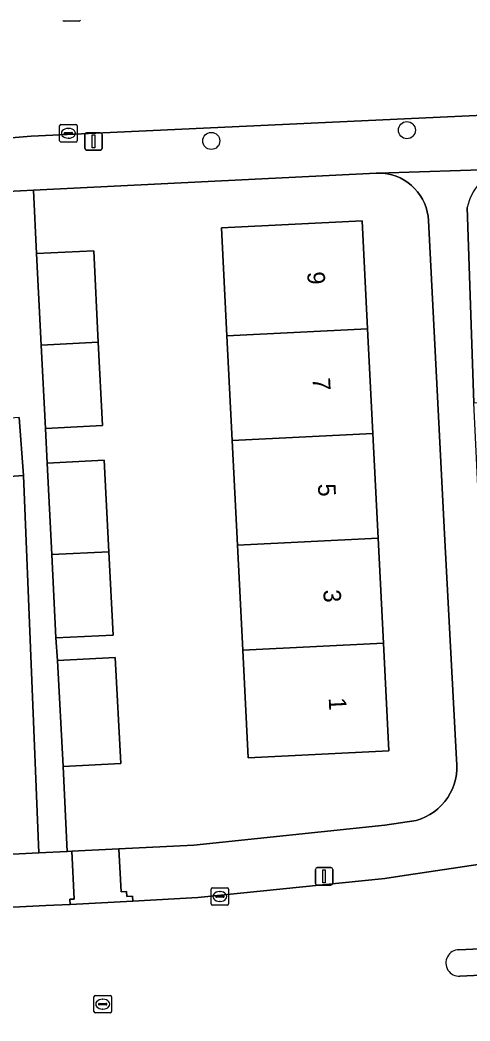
# Model space of a CAD drawing. Extents: x 161084 to 161928, y 385354 to 386522.
# Drawn here: x 161585.8 to 161611.5, y 385753.3 to 385810.5 of the extents above; entities that cross this region are included whole.
import ezdxf

# ---------------------------------------------------------------- set-up
doc = ezdxf.new("R2010")
doc.units = 0
for name, color, linetype in [('IMGEO_Berm_groen', 7, 'Continuous'), ('IMGEO_Boom', 7, 'Continuous'), ('IMGEO_Erf', 7, 'Continuous'), ('IMGEO_Kolk', 7, 'Continuous'), ('IMGEO_Lichtmast', 7, 'Continuous'), ('IMGEO_Pand', 7, 'Continuous'), ('IMGEO_Pand_nummerreeks', 7, 'Continuous'), ('IMGEO_Rijbaan_lokaal_gesloten', 7, 'Continuous'), ('IMGEO_Rijbaan_lokaal_open', 7, 'Continuous'), ('IMGEO_Rioolput', 7, 'Continuous'), ('IMGEO_Verkeerseiland_open', 7, 'Continuous'), ('IMGEO_Voetpad_open', 7, 'Continuous')]:
    doc.layers.add(name, color=color, linetype=linetype)

msp = doc.modelspace()

# ---------------------------------------------------------------- linework, layer by layer
at = {"layer": 'IMGEO_Berm_groen'}
msp.add_lwpolyline([(161611.32, 385799.81), (161611.687, 385788.641), (161619.54, 385788.745), (161619.1, 385799.076)], dxfattribs=at)
msp.add_arc((161614.206, 385799.217), 2.946, 108.3146, 168.3925, dxfattribs=at)
at = {"layer": 'IMGEO_Boom'}
for centre in [(161607.869, 385804.239), (161596.686, 385803.623)]:
    msp.add_circle(centre, 0.489, dxfattribs=at)
at = {"layer": 'IMGEO_Erf'}
for points in [[(161610.725, 385767.946), (161610.701, 385768.229), (161610.698, 385768.248), (161610.026, 385781.153), (161609.107, 385799.067), (161609.083, 385799.322), (161609.035, 385799.573), (161608.966, 385799.819), (161608.875, 385800.059), (161608.763, 385800.289), (161608.631, 385800.508), (161608.479, 385800.714), (161608.31, 385800.906), (161608.125, 385801.082), (161607.924, 385801.241), (161607.71, 385801.382), (161607.485, 385801.502), (161607.249, 385801.602), (161607.006, 385801.681), (161606.756, 385801.737), (161606.503, 385801.771), (161606.247, 385801.783), (161606.104, 385801.779), (161586.527, 385800.803), (161586.697, 385797.175), (161589.964, 385797.34), (161590.227, 385792.106), (161590.467, 385787.341), (161587.2, 385787.177), (161587.3, 385785.191), (161590.567, 385785.356), (161590.83, 385780.122), (161591.07, 385775.357), (161587.803, 385775.193), (161587.892, 385773.895), (161591.184, 385774.073), (161591.513, 385768.01), (161588.222, 385767.831), (161588.446, 385762.979), (161588.705, 385762.992), (161591.406, 385763.129), (161595.688, 385763.331), (161606.616, 385764.485), (161608.407, 385764.757), (161608.677, 385764.845), (161608.937, 385764.957), (161609.187, 385765.092), (161609.423, 385765.248), (161609.645, 385765.425), (161609.85, 385765.621), (161610.036, 385765.835), (161610.203, 385766.064), (161610.348, 385766.308), (161610.472, 385766.563), (161610.572, 385766.828), (161610.647, 385767.102), (161610.699, 385767.381), (161610.725, 385767.663)], [(161598.793, 385768.329), (161598.482, 385774.498), (161598.181, 385780.491), (161597.879, 385786.483), (161597.578, 385792.475), (161597.267, 385798.645), (161605.308, 385799.049), (161605.619, 385792.879), (161605.92, 385786.887), (161606.222, 385780.895), (161606.524, 385774.902), (161606.834, 385768.734)]]:
    msp.add_lwpolyline(points, close=True, dxfattribs=at)
msp.add_lwpolyline([(161533.843, 385760.213), (161586.836, 385762.898), (161585.945, 385784.489), (161580.853, 385784.124)], dxfattribs=at)
at = {"layer": 'IMGEO_Kolk'}
for p, q in [((161589.126, 385810.465), (161588.274, 385810.465)), ((161588.015, 385803.634), (161588.015, 385804.486)), ((161588.09, 385804.56), (161588.942, 385804.56)), ((161588.503, 385804.34), (161588.528, 385804.34)), ((161589.016, 385804.486), (161589.016, 385803.634)), ((161588.274, 385804.054), (161588.274, 385804.066)), ((161588.712, 385804.017), (161588.314, 385804.017)), ((161588.317, 385804.103), (161588.715, 385804.103)), ((161588.526, 385803.78), (161588.501, 385803.78)), ((161588.758, 385804.066), (161588.758, 385804.054)), ((161588.942, 385803.56), (161588.09, 385803.56)), ((161596.676, 385759.975), (161596.676, 385760.827)), ((161596.751, 385760.901), (161597.603, 385760.901)), ((161597.677, 385760.827), (161597.677, 385759.975)), ((161596.935, 385760.395), (161596.935, 385760.407)), ((161597.373, 385760.358), (161596.975, 385760.358)), ((161596.978, 385760.444), (161597.376, 385760.444)), ((161597.164, 385760.681), (161597.189, 385760.681)), ((161597.419, 385760.407), (161597.419, 385760.395)), ((161597.603, 385759.901), (161596.751, 385759.901)), ((161597.187, 385760.121), (161597.162, 385760.121))]:
    msp.add_line(p, q, dxfattribs=at)
for points in [[(161589.126, 385810.465), (161588.274, 385810.465)], [(161588.015, 385803.634), (161588.015, 385804.486)], [(161588.09, 385804.56), (161588.942, 385804.56)], [(161589.016, 385804.486), (161589.016, 385803.634)], [(161588.942, 385803.56), (161588.09, 385803.56)], [(161596.676, 385759.975), (161596.676, 385760.827)], [(161596.751, 385760.901), (161597.603, 385760.901)], [(161597.677, 385760.827), (161597.677, 385759.975)], [(161597.603, 385759.901), (161596.751, 385759.901)]]:
    msp.add_lwpolyline(points, dxfattribs=at)
for centre, radius, start, end in [((161588.276, 385810.541), 0.0765, 181.552, 268.448), ((161588.276, 385810.541), 0.0765, 181.552, 268.448), ((161589.124, 385810.541), 0.0765, 271.552, 358.448), ((161589.124, 385810.541), 0.0765, 271.552, 358.448), ((161588.092, 385804.484), 0.0765, 91.552, 178.448), ((161588.092, 385804.484), 0.0765, 91.552, 178.448), ((161588.94, 385804.484), 0.0765, 1.552, 88.448), ((161588.94, 385804.484), 0.0765, 1.552, 88.448), ((161588.314, 385804.063), 0.0403, 85.8775, 175.7526), ((161588.311, 385804.053), 0.0366, 178.938, 274.7102), ((161588.715, 385804.06), 0.043, 264.8664, 352.4533), ((161588.719, 385804.065), 0.0386, 1.7309, 96.639), ((161588.092, 385803.636), 0.0765, 181.552, 268.448), ((161588.092, 385803.636), 0.0765, 181.552, 268.448), ((161588.94, 385803.636), 0.0765, 271.552, 358.448), ((161588.94, 385803.636), 0.0765, 271.552, 358.448), ((161596.753, 385760.825), 0.0765, 91.552, 178.448), ((161596.753, 385760.825), 0.0765, 91.552, 178.448), ((161597.601, 385760.825), 0.0765, 1.552, 88.448), ((161597.601, 385760.825), 0.0765, 1.552, 88.448), ((161596.975, 385760.404), 0.0403, 85.8775, 175.7526), ((161596.972, 385760.394), 0.0366, 178.938, 274.7102), ((161597.376, 385760.401), 0.043, 264.8664, 352.4533), ((161597.38, 385760.406), 0.0386, 1.7309, 96.639), ((161596.753, 385759.977), 0.0765, 181.552, 268.448), ((161596.753, 385759.977), 0.0765, 181.552, 268.448), ((161597.601, 385759.977), 0.0765, 271.552, 358.448), ((161597.601, 385759.977), 0.0765, 271.552, 358.448)]:
    msp.add_arc(centre, radius, start, end, dxfattribs=at)
for centre, major_axis, ratio, start_param, end_param in [((161588.502, 385804.06), (-0.387, 0.002), 0.722429, 4.712389, 7.853982), ((161588.527, 385804.06), (-0.39, 0.002), 0.717154, 1.570796, 4.712389), ((161597.163, 385760.401), (-0.387, 0.002), 0.722429, 4.712389, 7.853982), ((161597.188, 385760.401), (-0.39, 0.002), 0.717154, 1.570796, 4.712389)]:
    msp.add_ellipse(centre, major_axis=major_axis, ratio=ratio, start_param=start_param, end_param=end_param, dxfattribs=at)
at = {"layer": 'IMGEO_Lichtmast'}
for p, q in [((161589.457, 385803.194), (161589.457, 385803.994)), ((161589.457, 385803.994), (161589.457, 385803.194)), ((161589.557, 385804.094), (161590.347, 385804.094)), ((161590.347, 385804.094), (161589.557, 385804.094)), ((161590.447, 385803.994), (161590.447, 385803.194)), ((161590.447, 385803.194), (161590.447, 385803.994)), ((161590.347, 385803.094), (161589.557, 385803.094)), ((161589.557, 385803.094), (161590.347, 385803.094)), ((161602.636, 385761.152), (161602.636, 385761.952)), ((161602.636, 385761.952), (161602.636, 385761.152)), ((161602.736, 385762.052), (161603.526, 385762.052)), ((161603.526, 385762.052), (161602.736, 385762.052)), ((161603.626, 385761.952), (161603.626, 385761.152)), ((161603.626, 385761.152), (161603.626, 385761.952)), ((161603.526, 385761.052), (161602.736, 385761.052)), ((161602.736, 385761.052), (161603.526, 385761.052))]:
    msp.add_line(p, q, dxfattribs=at)
for points in [[(161589.877, 385803.969), (161590.027, 385803.969), (161590.027, 385803.219), (161589.877, 385803.219), (161589.877, 385803.969)], [(161603.056, 385761.927), (161603.206, 385761.927), (161603.206, 385761.177), (161603.056, 385761.177), (161603.056, 385761.927)]]:
    msp.add_lwpolyline(points, dxfattribs=at)
for centre, start, end in [((161589.557, 385803.994), 90, 180), ((161589.557, 385803.994), 90, 180), ((161590.347, 385803.994), 0, 90), ((161590.347, 385803.994), 360, 90), ((161589.557, 385803.194), 180, 270), ((161589.557, 385803.194), 180, 270), ((161590.347, 385803.194), 270, 0), ((161590.347, 385803.194), 270, 0), ((161602.736, 385761.952), 90, 180), ((161602.736, 385761.952), 90, 180), ((161603.526, 385761.952), 0, 90), ((161603.526, 385761.952), 360, 90), ((161602.736, 385761.152), 180, 270), ((161602.736, 385761.152), 180, 270), ((161603.526, 385761.152), 270, 0), ((161603.526, 385761.152), 270, 0)]:
    msp.add_arc(centre, 0.1, start, end, dxfattribs=at)
at = {"layer": 'IMGEO_Pand'}
for points in [[(161605.619, 385792.879), (161605.308, 385799.049), (161597.267, 385798.645), (161597.578, 385792.475)], [(161590.227, 385792.106), (161589.964, 385797.34), (161586.697, 385797.175), (161586.96, 385791.942)], [(161597.578, 385792.475), (161597.879, 385786.483), (161605.92, 385786.887), (161605.619, 385792.879)], [(161586.96, 385791.942), (161587.2, 385787.177), (161590.467, 385787.341), (161590.227, 385792.106)], [(161580.616, 385787.43), (161580.853, 385784.124), (161585.945, 385784.489), (161585.708, 385787.795)], [(161597.879, 385786.483), (161598.181, 385780.491), (161606.222, 385780.895), (161605.92, 385786.887)], [(161590.567, 385785.356), (161587.3, 385785.191), (161587.563, 385779.958), (161590.83, 385780.122)], [(161606.524, 385774.902), (161606.222, 385780.895), (161598.181, 385780.491), (161598.482, 385774.498)], [(161587.803, 385775.193), (161591.07, 385775.357), (161590.83, 385780.122), (161587.563, 385779.958)], [(161598.482, 385774.498), (161598.793, 385768.329), (161606.834, 385768.734), (161606.524, 385774.902)], [(161591.184, 385774.073), (161587.892, 385773.895), (161588.222, 385767.831), (161591.513, 385768.01)]]:
    msp.add_lwpolyline(points, close=True, dxfattribs=at)
at = {"layer": 'IMGEO_Rijbaan_lokaal_gesloten'}
for points in [[(161617.417, 385763.057), (161607.456, 385761.563), (161606.605, 385761.434), (161595.909, 385760.336), (161592.192, 385760.139), (161588.617, 385759.949), (161587.221, 385759.881), (161583.446, 385759.696), (161575.415, 385759.247), (161559.087, 385758.539), (161534.012, 385757.077), (161533.843, 385756.902), (161500.103, 385755.198), (161418.736, 385751.073)], [(161610.843, 385757.36), (161612.837, 385757.454), (161617.621, 385757.703), (161618.624, 385757.763)], [(161618.726, 385756.233), (161617.733, 385756.19), (161612.924, 385755.941), (161610.9, 385755.841)]]:
    msp.add_lwpolyline(points, dxfattribs=at)
msp.add_arc((161610.858, 385756.6), 0.76, 91.1012, 273.1968, dxfattribs=at)
at = {"layer": 'IMGEO_Rijbaan_lokaal_open'}
msp.add_lwpolyline([(161322.316, 385868.902), (161318.268, 385869.886), (161310.394, 385871.792), (161308.736, 385864.946), (161339.719, 385857.509), (161351.902, 385854.625), (161361.37, 385852.342), (161406.44, 385841.585), (161439.496, 385833.681), (161487.09, 385822.28), (161490.645, 385821.437), (161540.178, 385809.69), (161553.334, 385806.533), (161560.913, 385804.952), (161564.397, 385804.459), (161572.843, 385803.627), (161581.329, 385803.552), (161583.838, 385803.676), (161586.385, 385803.89), (161616.338, 385805.286)], dxfattribs=at)
at = {"layer": 'IMGEO_Rioolput'}
for p, q in [((161589.979, 385753.816), (161589.979, 385754.668)), ((161590.054, 385754.742), (161590.906, 385754.742)), ((161590.467, 385754.522), (161590.492, 385754.522)), ((161590.98, 385754.668), (161590.98, 385753.816)), ((161590.238, 385754.236), (161590.238, 385754.248)), ((161590.676, 385754.199), (161590.278, 385754.199)), ((161590.281, 385754.285), (161590.679, 385754.285)), ((161590.49, 385753.962), (161590.465, 385753.962)), ((161590.722, 385754.248), (161590.722, 385754.236)), ((161590.906, 385753.742), (161590.054, 385753.742))]:
    msp.add_line(p, q, dxfattribs=at)
for points in [[(161589.979, 385753.816), (161589.979, 385754.668)], [(161590.054, 385754.742), (161590.906, 385754.742)], [(161590.98, 385754.668), (161590.98, 385753.816)], [(161590.906, 385753.742), (161590.054, 385753.742)]]:
    msp.add_lwpolyline(points, dxfattribs=at)
for centre, radius, start, end in [((161590.056, 385754.666), 0.0765, 91.552, 178.448), ((161590.056, 385754.666), 0.0765, 91.552, 178.448), ((161590.904, 385754.666), 0.0765, 1.552, 88.448), ((161590.904, 385754.666), 0.0765, 1.552, 88.448), ((161590.278, 385754.245), 0.0403, 85.8775, 175.7526), ((161590.275, 385754.235), 0.0366, 178.938, 274.7102), ((161590.679, 385754.242), 0.043, 264.8664, 352.4533), ((161590.683, 385754.247), 0.0386, 1.7309, 96.639), ((161590.056, 385753.818), 0.0765, 181.552, 268.448), ((161590.056, 385753.818), 0.0765, 181.552, 268.448), ((161590.904, 385753.818), 0.0765, 271.552, 358.448), ((161590.904, 385753.818), 0.0765, 271.552, 358.448)]:
    msp.add_arc(centre, radius, start, end, dxfattribs=at)
for centre, major_axis, ratio, start_param, end_param in [((161590.466, 385754.242), (-0.387, 0.002), 0.722429, 4.712389, 7.853982), ((161590.491, 385754.242), (-0.39, 0.002), 0.717154, 1.570796, 4.712389)]:
    msp.add_ellipse(centre, major_axis=major_axis, ratio=ratio, start_param=start_param, end_param=end_param, dxfattribs=at)
at = {"layer": 'IMGEO_Verkeerseiland_open'}
for points in [[(161612.837, 385757.454), (161610.843, 385757.36)], [(161610.9, 385755.841), (161612.924, 385755.941)]]:
    msp.add_lwpolyline(points, dxfattribs=at)
msp.add_arc((161610.858, 385756.6), 0.76, 91.1012, 273.1968, dxfattribs=at)
at = {"layer": 'IMGEO_Voetpad_open'}
for points in [[(161616.338, 385805.286), (161586.385, 385803.89), (161583.838, 385803.676), (161581.329, 385803.552), (161572.843, 385803.627), (161564.397, 385804.459), (161560.913, 385804.952), (161553.334, 385806.533), (161540.178, 385809.69), (161490.645, 385821.437), (161487.09, 385822.28), (161439.496, 385833.681), (161406.44, 385841.585)], [(161580.677, 385800.511), (161585.028, 385800.728), (161586.527, 385800.803), (161606.104, 385801.779), (161606.247, 385801.783), (161613.28, 385802.014), (161616.433, 385802.161)], [(161613.28, 385802.014), (161606.247, 385801.783), (161606.503, 385801.771), (161606.756, 385801.737), (161607.006, 385801.681), (161607.249, 385801.602), (161607.485, 385801.502), (161607.71, 385801.382), (161607.924, 385801.241), (161608.125, 385801.082), (161608.31, 385800.906), (161608.479, 385800.714), (161608.631, 385800.508), (161608.763, 385800.289), (161608.875, 385800.059), (161608.966, 385799.819), (161609.035, 385799.573), (161609.083, 385799.322), (161609.107, 385799.067), (161610.026, 385781.153), (161610.698, 385768.248), (161610.701, 385768.229), (161610.725, 385767.946), (161610.725, 385767.663), (161610.699, 385767.381), (161610.647, 385767.102), (161610.572, 385766.828), (161610.472, 385766.563), (161610.348, 385766.308), (161610.203, 385766.064), (161610.036, 385765.835), (161609.85, 385765.621), (161609.645, 385765.425), (161609.423, 385765.248), (161609.187, 385765.092), (161608.937, 385764.957), (161608.677, 385764.845), (161608.407, 385764.757), (161606.616, 385764.485), (161595.688, 385763.331), (161591.406, 385763.129), (161591.536, 385760.676), (161591.845, 385760.692), (161591.86, 385760.408), (161592.176, 385760.425), (161592.192, 385760.139), (161595.909, 385760.336), (161606.605, 385761.434), (161607.456, 385761.563), (161617.417, 385763.057)], [(161585.708, 385787.795), (161585.945, 385784.489), (161586.836, 385762.898), (161588.446, 385762.979), (161588.222, 385767.831), (161587.892, 385773.895), (161587.803, 385775.193), (161587.563, 385779.958), (161587.3, 385785.191), (161587.2, 385787.177), (161586.96, 385791.942), (161586.697, 385797.175), (161586.527, 385800.803), (161585.028, 385800.728)], [(161612.848, 385767.683), (161612.402, 385775.474), (161612.145, 385780.488), (161619.727, 385781.155), (161619.727, 385783.276), (161611.991, 385782.689), (161611.687, 385788.641), (161611.32, 385799.81)], [(161534.012, 385757.077), (161559.087, 385758.539), (161575.415, 385759.247), (161583.446, 385759.696), (161587.221, 385759.881), (161588.617, 385759.949), (161588.602, 385760.241), (161588.85, 385760.254), (161588.705, 385762.992), (161588.446, 385762.979), (161586.836, 385762.898), (161533.843, 385760.213), (161533.793, 385761.193), (161532.383, 385761.122), (161500, 385759.495), (161455.526, 385757.261), (161454.823, 385757.226), (161453.943, 385757.182), (161418.265, 385755.389), (161380.46, 385753.49), (161380.483, 385752.611)]]:
    msp.add_lwpolyline(points, dxfattribs=at)
msp.add_lwpolyline([(161591.406, 385763.129), (161588.705, 385762.992), (161588.85, 385760.254), (161588.602, 385760.241), (161588.617, 385759.949), (161592.192, 385760.139), (161592.176, 385760.425), (161591.86, 385760.408), (161591.845, 385760.692), (161591.536, 385760.676)], close=True, dxfattribs=at)
msp.add_arc((161614.206, 385799.217), 2.946, 108.3146, 168.3925, dxfattribs=at)

# ---------------------------------------------------------------- texts
at = {"layer": 'IMGEO_Pand_nummerreeks'}
for s, p in [('9', (161602.17, 385796.128)), ('7', (161602.475, 385790.065)), ('5', (161602.781, 385784.002)), ('3', (161603.086, 385777.939)), ('1', (161603.397, 385771.762))]:
    msp.add_text(s, height=1, rotation=272.8817, dxfattribs=at).set_placement(p)

doc.saveas('drawing.dxf')
